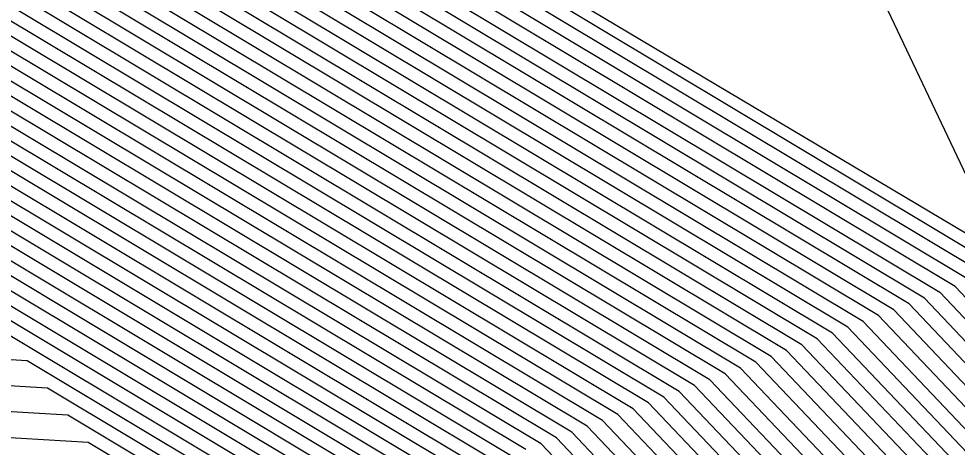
# Model space of a CAD drawing. Extents: x 2188792 to 2191981, y 386090 to 389710.
# Drawn here: x 2191396.027 to 2191399.784, y 389161.271 to 389162.987 of the extents above; entities that cross this region are included whole.
import ezdxf

# ---------------------------------------------------------------- set-up
doc = ezdxf.new("R2010")
doc.units = 0
for name, color, linetype in [('DTM Contours Major', 7, 'Continuous'), ('DTM Contours Minor', 7, 'Continuous'), ('PH Exist DTM Breakline', 7, 'Continuous')]:
    doc.layers.add(name, color=color, linetype=linetype)

msp = doc.modelspace()

# ---------------------------------------------------------------- linework, layer by layer
at = {"layer": 'DTM Contours Major'}
for points in [[(2191405.9907, 389158.0556), (2191404.3942, 389157.2701), (2191400.0028, 389161.8509), (2191399.8974, 389161.9619), (2191392.479, 389166.4093)], [(2191432.4794, 389140.0751), (2191422.2914, 389140.5036), (2191421.9225, 389140.6291), (2191416.7786, 389144.3746), (2191416.2857, 389145.0365), (2191415.3107, 389145.4435), (2191410.4255, 389150.5495), (2191405.5253, 389155.6712), (2191404.7649, 389156.444), (2191399.9593, 389161.4569), (2191399.5907, 389161.8452), (2191392.8859, 389165.8647)], [(2191424.4894, 389137.2362), (2191422.1355, 389137.3352), (2191421.681, 389137.4897), (2191420.9275, 389139.1579), (2191420.8237, 389139.2667), (2191415.9148, 389144.3995), (2191415.024, 389145.3265), (2191410.1914, 389150.3775), (2191405.7986, 389154.969), (2191404.2111, 389156.5825), (2191399.9158, 389161.063), (2191399.284, 389161.7284), (2191393.2929, 389165.32)], [(2191423.2994, 389133.0123), (2191421.9833, 389136.3014), (2191421.8197, 389136.5037), (2191420.6997, 389138.9831), (2191420.3777, 389139.3207), (2191416.0536, 389143.8421), (2191414.2319, 389145.7378), (2191409.9574, 389150.2055), (2191406.0718, 389154.2668), (2191403.6572, 389156.7209), (2191399.8722, 389160.6691), (2191398.9772, 389161.6117), (2191393.6999, 389164.7754)], [(2191424.5344, 389128.5646), (2191423.1736, 389132.3463), (2191423.0794, 389133.0688), (2191421.8327, 389136.1844), (2191421.4352, 389136.6759), (2191420.472, 389138.8084), (2191419.9318, 389139.3747), (2191416.1924, 389143.2846), (2191413.4397, 389146.1491), (2191409.7233, 389150.0336), (2191406.345, 389153.5646), (2191403.1033, 389156.8593), (2191399.8287, 389160.2752), (2191398.6705, 389161.4949), (2191394.1069, 389164.2308)], [(2191423.7673, 389129.6059), (2191422.9101, 389131.9881), (2191422.7148, 389133.4868), (2191421.6821, 389136.0675), (2191421.0507, 389136.8482), (2191420.2442, 389138.6336), (2191419.4858, 389139.4287), (2191416.3312, 389142.7271), (2191412.6476, 389146.5604), (2191409.4892, 389149.8616), (2191406.6182, 389152.8624), (2191402.5495, 389156.9977), (2191399.7852, 389159.8812), (2191398.3638, 389161.3782), (2191394.5139, 389163.6862)], [(2191398.0571, 389161.2614), (2191394.9209, 389163.1416), (2191390.1791, 389163.4257), (2191389.4637, 389163.3106), (2191389.6072, 389163.1777), (2191388.4617, 389162.0592), (2191387.2976, 389161.0931), (2191385.0414, 389159.8349), (2191381.8179, 389157.9227), (2191380.653, 389157.391), (2191377.2186, 389154.3093), (2191376.5864, 389153.8091), (2191373.684, 389150.9575), (2191372.31, 389149.751), (2191369.2251, 389147.1314), (2191368.5681, 389146.5906), (2191365.5419, 389145.7108), (2191364.7083, 389145.5439), (2191364.1879, 389145.9189), (2191363.2867, 389145.733), (2191360.5572, 389146.9789)], [(2191397.7504, 389161.1447), (2191395.3279, 389162.597), (2191391.6652, 389162.8164), (2191391.1126, 389162.7275), (2191391.3476, 389162.5098), (2191389.4705, 389160.6767), (2191387.5628, 389159.0936), (2191385.9767, 389158.2091), (2191383.7108, 389156.8649), (2191381.3338, 389155.7798), (2191378.8006, 389153.5068), (2191377.446, 389152.4351), (2191375.3166, 389150.343), (2191372.4245, 389147.8035), (2191370.1589, 389145.8795), (2191368.7036, 389144.6815), (2191366.7479, 389144.113), (2191364.8381, 389143.7305), (2191363.6457, 389144.5897), (2191363.0883, 389144.4747)], [(2191397.4437, 389161.0279), (2191395.7349, 389162.0523), (2191393.1513, 389162.2071), (2191392.7615, 389162.1444), (2191393.0881, 389161.8418), (2191390.4793, 389159.2943), (2191387.828, 389157.094), (2191386.9121, 389156.5833), (2191385.6036, 389155.807), (2191382.0145, 389154.1686), (2191380.3826, 389152.7043), (2191378.3056, 389151.0611), (2191376.9493, 389149.7284), (2191372.5391, 389145.856), (2191371.0926, 389144.6277), (2191368.839, 389142.7725), (2191367.9539, 389142.5152), (2191364.9679, 389141.9171), (2191363.1035, 389143.2604)], [(2191397.137, 389160.9112), (2191396.1419, 389161.5077), (2191394.6373, 389161.5979), (2191394.4103, 389161.5614), (2191394.8286, 389161.1739), (2191391.4881, 389157.9118), (2191388.0933, 389155.0945), (2191387.8475, 389154.9574), (2191387.4964, 389154.7491), (2191382.6952, 389152.5574), (2191381.9646, 389151.9019), (2191379.1653, 389149.6871), (2191378.5819, 389149.1139), (2191372.6537, 389143.9085), (2191372.0263, 389143.3758), (2191369.65, 389141.4196), (2191369.3756, 389140.9016), (2191368.6918, 389140.2294), (2191365.6227, 389139.3708), (2191361.4652, 389140.9207)]]:
    msp.add_lwpolyline(points, dxfattribs=at)
at = {"layer": 'DTM Contours Minor'}
for points in [[(2191423.3712, 389132.7345), (2191421.9532, 389136.278), (2191421.7428, 389136.5381), (2191420.6542, 389138.9482), (2191420.2886, 389139.3315), (2191416.0814, 389143.7306), (2191414.0734, 389145.8201), (2191409.9106, 389150.1712), (2191406.1264, 389154.1263), (2191403.5464, 389156.7486), (2191399.8635, 389160.5903), (2191398.9159, 389161.5883), (2191393.7813, 389164.6665), (2191388.249, 389164.998), (2191387.928, 389165.473), (2191385.5465, 389166.1823), (2191385.2888, 389166.2561), (2191384.6133, 389165.8842), (2191383.811, 389166.8308), (2191382.774, 389166.3865), (2191372.8085, 389167.3158), (2191371.6626, 389166.4152), (2191366.6677, 389165.8746), (2191360.7939, 389170.3107)], [(2191409.5463, 389166.6845), (2191400.0276, 389162.0007), (2191400.0202, 389162.0084), (2191400.0201, 389162.0086), (2191399.9725, 389162.0371), (2191396.1555, 389170.0832)], [(2191423.2982, 389132.8181), (2191421.9231, 389136.2546), (2191421.6659, 389136.5726), (2191420.6086, 389138.9132), (2191420.1994, 389139.3423), (2191416.1091, 389143.6191), (2191413.915, 389145.9023), (2191409.8637, 389150.1368), (2191406.1811, 389153.9859), (2191403.4357, 389156.7762), (2191399.8548, 389160.5115), (2191398.8546, 389161.565), (2191393.8627, 389164.5576), (2191388.0135, 389164.908), (2191387.7692, 389165.2697), (2191385.9564, 389165.8096), (2191385.547, 389165.9268), (2191384.474, 389165.3361), (2191383.7913, 389166.1416), (2191382.4722, 389165.5766), (2191373.5905, 389166.4048), (2191372.096, 389165.2302), (2191365.5818, 389164.5252), (2191360.1507, 389168.6269)], [(2191407.7685, 389162.3701), (2191402.2109, 389159.6354), (2191400.0115, 389161.9297), (2191399.9587, 389161.9853), (2191392.3976, 389166.5182)], [(2191411.1837, 389157.1713), (2191406.5775, 389154.9048), (2191405.3068, 389156.2329), (2191405.208, 389156.3333), (2191399.9941, 389161.7721), (2191399.836, 389161.9386), (2191392.5604, 389166.3004)], [(2191410.8213, 389153.5534), (2191408.7608, 389152.5394), (2191405.3614, 389156.0925), (2191405.0972, 389156.361), (2191399.9854, 389161.6933), (2191399.7747, 389161.9152), (2191392.6418, 389166.1914)], [(2191392.7231, 389166.0825), (2191399.7133, 389161.8919), (2191399.9767, 389161.6145), (2191404.9865, 389156.3887), (2191405.4161, 389155.9521), (2191410.5191, 389150.6183), (2191410.9441, 389150.1741), (2191420.9536, 389145.9957), (2191423.5412, 389142.5214)], [(2191430.3148, 389140.8011), (2191422.3226, 389141.1373), (2191422.2606, 389141.1584), (2191421.3966, 389141.7876), (2191418.6196, 389145.5161), (2191413.1274, 389147.8088), (2191410.4723, 389150.5839), (2191405.4707, 389155.8116), (2191404.8757, 389156.4164), (2191399.968, 389161.5357), (2191399.652, 389161.8685), (2191392.8045, 389165.9736)], [(2191430.8814, 389139.5073), (2191422.2602, 389139.8699), (2191421.5843, 389140.0997), (2191417.494, 389143.0782), (2191415.8037, 389144.8455), (2191415.6577, 389144.9975), (2191410.3787, 389150.5151), (2191405.58, 389155.5307), (2191404.6542, 389156.4717), (2191399.9506, 389161.3782), (2191399.5293, 389161.8218), (2191392.9673, 389165.7557)], [(2191429.2834, 389138.9395), (2191422.229, 389139.2363), (2191421.2462, 389139.5704), (2191419.6773, 389140.7128), (2191415.8315, 389144.734), (2191415.4993, 389145.0797), (2191410.3319, 389150.4807), (2191405.6346, 389155.3903), (2191404.5434, 389156.4994), (2191399.9419, 389161.2994), (2191399.468, 389161.7985), (2191393.0487, 389165.6468)], [(2191427.6854, 389138.3717), (2191422.1979, 389138.6026), (2191421.1383, 389138.9628), (2191421.0186, 389139.2278), (2191421.0021, 389139.2451), (2191415.8592, 389144.6225), (2191415.3408, 389145.162), (2191410.2851, 389150.4463), (2191405.6893, 389155.2499), (2191404.4326, 389156.5271), (2191399.9332, 389161.2206), (2191399.4066, 389161.7751), (2191393.1301, 389165.5379)], [(2191426.0874, 389137.804), (2191422.1667, 389137.9689), (2191421.4097, 389138.2263), (2191420.973, 389139.1929), (2191420.9129, 389139.2559), (2191415.887, 389144.511), (2191415.1824, 389145.2442), (2191410.2382, 389150.4119), (2191405.7439, 389155.1094), (2191404.3218, 389156.5548), (2191399.9245, 389161.1418), (2191399.3453, 389161.7518), (2191393.2115, 389165.429)], [(2191427.4778, 389135.7343), (2191422.8914, 389136.6684), (2191422.1043, 389136.7015), (2191421.9523, 389136.7532), (2191420.8819, 389139.123), (2191420.7345, 389139.2775), (2191415.9425, 389144.2881), (2191414.8656, 389145.4088), (2191410.1446, 389150.3431), (2191405.8532, 389154.8285), (2191404.1003, 389156.6101), (2191399.9071, 389160.9842), (2191399.2226, 389161.7051), (2191393.3743, 389165.2111)], [(2191426.5437, 389135.0313), (2191422.2609, 389135.9036), (2191422.0737, 389136.3715), (2191422.0504, 389136.4003), (2191420.8364, 389139.088), (2191420.6453, 389139.2883), (2191415.9703, 389144.1766), (2191414.7071, 389145.491), (2191410.0978, 389150.3087), (2191405.9079, 389154.6881), (2191403.9895, 389156.6378), (2191399.8984, 389160.9054), (2191399.1613, 389161.6817), (2191393.4557, 389165.1022)], [(2191425.6095, 389134.3283), (2191422.6071, 389134.9398), (2191422.0435, 389136.3482), (2191421.9735, 389136.4348), (2191420.7908, 389139.0531), (2191420.5561, 389139.2991), (2191415.9981, 389144.0651), (2191414.5487, 389145.5733), (2191410.051, 389150.2743), (2191405.9625, 389154.5477), (2191403.8787, 389156.6655), (2191399.8896, 389160.8267), (2191399.0999, 389161.6584), (2191393.5371, 389164.9933)], [(2191424.6754, 389133.6253), (2191422.9533, 389133.9761), (2191422.0134, 389136.3248), (2191421.8966, 389136.4692), (2191420.7453, 389139.0181), (2191420.4669, 389139.3099), (2191416.0258, 389143.9536), (2191414.3903, 389145.6555), (2191410.0042, 389150.2399), (2191406.0171, 389154.4072), (2191403.768, 389156.6932), (2191399.8809, 389160.7479), (2191399.0386, 389161.635), (2191393.6185, 389164.8844)], [(2191424.381, 389128.7729), (2191423.1209, 389132.2746), (2191423.0065, 389133.1524), (2191421.8026, 389136.161), (2191421.3583, 389136.7104), (2191420.4264, 389138.7734), (2191419.8426, 389139.3855), (2191416.2202, 389143.1731), (2191413.2813, 389146.2314), (2191409.6765, 389149.9992), (2191406.3997, 389153.4241), (2191402.9926, 389156.887), (2191399.82, 389160.1964), (2191398.6092, 389161.4716), (2191394.1883, 389164.1219), (2191387.5042, 389164.5224), (2191387.1073, 389164.4585), (2191386.5797, 389164.6095), (2191383.9169, 389163.1435), (2191383.7122, 389163.3851), (2191381.2648, 389162.3368), (2191376.7186, 389162.7607), (2191373.8298, 389160.4905), (2191361.2382, 389159.1276)], [(2191424.5898, 389128.847), (2191423.279, 389132.4895), (2191423.2253, 389132.9016), (2191421.8929, 389136.2312), (2191421.589, 389136.607), (2191420.5631, 389138.8783), (2191420.1102, 389139.3531), (2191416.1369, 389143.5076), (2191413.7566, 389145.9846), (2191409.8169, 389150.1024), (2191406.2357, 389153.8455), (2191403.3249, 389156.8039), (2191399.8461, 389160.4327), (2191398.7932, 389161.5416), (2191393.9441, 389164.4487)], [(2191424.2276, 389128.9811), (2191423.0682, 389132.203), (2191422.9336, 389133.236), (2191421.7725, 389136.1377), (2191421.2814, 389136.7448), (2191420.3809, 389138.7385), (2191419.7534, 389139.3963), (2191416.2479, 389143.0616), (2191413.1229, 389146.3136), (2191409.6297, 389149.9648), (2191406.4543, 389153.2837), (2191402.8818, 389156.9147), (2191399.8113, 389160.1176), (2191398.5478, 389161.4482), (2191394.2697, 389164.013), (2191387.8015, 389164.4005), (2191386.9156, 389164.258), (2191386.8379, 389164.2802), (2191383.7776, 389162.5954), (2191383.6924, 389162.696), (2191380.963, 389161.5269), (2191377.5006, 389161.8497), (2191374.2633, 389159.3055), (2191360.1522, 389157.7783)], [(2191424.6878, 389128.3564), (2191423.2263, 389132.4179), (2191423.1524, 389132.9852), (2191421.8628, 389136.2078), (2191421.5121, 389136.6415), (2191420.5175, 389138.8433), (2191420.021, 389139.3639), (2191416.1647, 389143.3961), (2191413.5982, 389146.0668), (2191409.7701, 389150.068), (2191406.2904, 389153.705), (2191403.2141, 389156.8316), (2191399.8374, 389160.3539), (2191398.7319, 389161.5183), (2191394.0255, 389164.3397)], [(2191398.3025, 389161.3548), (2191394.5953, 389163.5773), (2191388.9903, 389163.9131), (2191388.1446, 389163.777), (2191388.2148, 389163.7121), (2191387.6547, 389163.1651), (2191387.0855, 389162.6927), (2191384.2931, 389161.1356), (2191380.3037, 389158.769), (2191380.1084, 389158.6799), (2191375.953, 389154.9513), (2191375.8986, 389154.9083), (2191372.3779, 389151.4492), (2191372.2183, 389151.309), (2191368.4782, 389148.1329), (2191368.4598, 389148.1178), (2191366.628, 389147.5853), (2191365.3801, 389147.5796), (2191364.4232, 389146.9413), (2191363.4455, 389146.7397), (2191363.0608, 389146.9153)], [(2191424.0742, 389129.1894), (2191423.0155, 389132.1313), (2191422.8607, 389133.3196), (2191421.7423, 389136.1143), (2191421.2045, 389136.7793), (2191420.3353, 389138.7035), (2191419.6642, 389139.4071), (2191416.2757, 389142.9501), (2191412.9645, 389146.3959), (2191409.5829, 389149.9304), (2191406.5089, 389153.1433), (2191402.771, 389156.9423), (2191399.8026, 389160.0388), (2191398.4865, 389161.4249), (2191394.3511, 389163.904)], [(2191398.2411, 389161.3315), (2191394.6767, 389163.4684), (2191389.2875, 389163.7912), (2191388.4744, 389163.6604), (2191388.5629, 389163.5785), (2191387.8564, 389162.8886), (2191387.1385, 389162.2928), (2191384.4801, 389160.8104), (2191380.6823, 389158.5575), (2191380.2446, 389158.3577), (2191376.2694, 389154.7908), (2191376.0706, 389154.6335), (2191372.7044, 389151.3262), (2191372.2412, 389150.9195), (2191368.6649, 389147.8825), (2191368.4869, 389147.736), (2191364.8183, 389146.6695), (2191364.6305, 389146.6319), (2191364.5132, 389146.7164), (2191363.4058, 389146.488), (2191362.4349, 389146.9312)], [(2191423.9207, 389129.3976), (2191422.9628, 389132.0597), (2191422.7877, 389133.4032), (2191421.7122, 389136.0909), (2191421.1276, 389136.8137), (2191420.2898, 389138.6686), (2191419.575, 389139.4179), (2191416.3035, 389142.8386), (2191412.8061, 389146.4781), (2191409.5361, 389149.896), (2191406.5636, 389153.0028), (2191402.6602, 389156.97), (2191399.7939, 389159.96), (2191398.4252, 389161.4015), (2191394.4325, 389163.7951)], [(2191398.1798, 389161.3081), (2191394.7581, 389163.3594), (2191389.5847, 389163.6694), (2191388.8042, 389163.5438), (2191388.911, 389163.4449), (2191388.0582, 389162.6121), (2191387.1916, 389161.8929), (2191384.6672, 389160.4853), (2191381.0608, 389158.3459), (2191380.3807, 389158.0354), (2191376.5858, 389154.6303), (2191376.2425, 389154.3587), (2191373.031, 389151.2033), (2191372.2641, 389150.53), (2191368.8517, 389147.6322), (2191368.514, 389147.3542), (2191365.0595, 389146.35), (2191364.6564, 389146.2692), (2191364.4048, 389146.4506), (2191363.3661, 389146.2364), (2191361.809, 389146.9471)], [(2191398.1185, 389161.2848), (2191394.8395, 389163.2505), (2191389.8819, 389163.5475), (2191389.134, 389163.4272), (2191389.2591, 389163.3113), (2191388.26, 389162.3357), (2191387.2446, 389161.493), (2191384.8543, 389160.1601), (2191381.4394, 389158.1343), (2191380.5169, 389157.7132), (2191376.9022, 389154.4698), (2191376.4144, 389154.0839), (2191373.3575, 389151.0804), (2191372.2871, 389150.1405), (2191369.0384, 389147.3818), (2191368.541, 389146.9724), (2191365.3007, 389146.0304), (2191364.6824, 389145.9065), (2191364.2963, 389146.1847), (2191363.3264, 389145.9847), (2191361.1831, 389146.963)], [(2191397.9958, 389161.2381), (2191395.0023, 389163.0327), (2191390.4764, 389163.3038), (2191389.7935, 389163.194), (2191389.9553, 389163.0441), (2191388.6635, 389161.7827), (2191387.3507, 389160.6932), (2191385.2284, 389159.5098), (2191382.1965, 389157.7112), (2191380.7892, 389157.0687), (2191377.535, 389154.1488), (2191376.7583, 389153.5343), (2191374.0105, 389150.8346), (2191372.3329, 389149.3615), (2191369.4119, 389146.881), (2191368.5952, 389146.2088), (2191365.7831, 389145.3913), (2191364.7343, 389145.1812), (2191364.0794, 389145.653), (2191363.247, 389145.4814)], [(2191397.9344, 389161.2147), (2191395.0837, 389162.9237), (2191390.7736, 389163.182), (2191390.1233, 389163.0773), (2191390.3033, 389162.9105), (2191388.8653, 389161.5062), (2191387.4037, 389160.2933), (2191385.4155, 389159.1846), (2191382.5751, 389157.4996), (2191380.9253, 389156.7465), (2191377.8514, 389153.9883), (2191376.9302, 389153.2595), (2191374.3371, 389150.7117), (2191372.3558, 389148.972), (2191369.5986, 389146.6307), (2191368.6223, 389145.827), (2191366.0243, 389145.0717), (2191364.7602, 389144.8185), (2191363.971, 389145.3872), (2191363.2073, 389145.2297)], [(2191397.8731, 389161.1914), (2191395.1651, 389162.8148), (2191391.0708, 389163.0601), (2191390.453, 389162.9607), (2191390.6514, 389162.7769), (2191389.067, 389161.2297), (2191387.4568, 389159.8934), (2191385.6026, 389158.8594), (2191382.9536, 389157.288), (2191381.0615, 389156.4243), (2191378.1678, 389153.8278), (2191377.1021, 389152.9847), (2191374.6636, 389150.5888), (2191372.3787, 389148.5825), (2191369.7854, 389146.3803), (2191368.6494, 389145.4451), (2191366.2655, 389144.7522), (2191364.7862, 389144.4558), (2191363.8626, 389145.1214), (2191363.1676, 389144.978)], [(2191397.8117, 389161.168), (2191395.2465, 389162.7059), (2191391.368, 389162.9383), (2191390.7828, 389162.8441), (2191390.9995, 389162.6434), (2191389.2688, 389160.9532), (2191387.5098, 389159.4935), (2191385.7897, 389158.5343), (2191383.3322, 389157.0765), (2191381.1976, 389156.102), (2191378.4842, 389153.6673), (2191377.2741, 389152.7099), (2191374.9901, 389150.4659), (2191372.4016, 389148.193), (2191369.9721, 389146.1299), (2191368.6765, 389145.0633), (2191366.5067, 389144.4326), (2191364.8121, 389144.0931), (2191363.7541, 389144.8555), (2191363.1279, 389144.7264)], [(2191397.6891, 389161.1213), (2191395.4093, 389162.488), (2191391.9624, 389162.6946), (2191391.4424, 389162.6109), (2191391.6957, 389162.3762), (2191389.6723, 389160.4002), (2191387.6159, 389158.6936), (2191386.1638, 389157.8839), (2191384.0893, 389156.6533), (2191381.4699, 389155.4576), (2191379.117, 389153.3463), (2191377.6179, 389152.1603), (2191375.6432, 389150.2201), (2191372.4475, 389147.414), (2191370.3456, 389145.6292), (2191368.7307, 389144.2997), (2191366.9891, 389143.7935), (2191364.864, 389143.3678), (2191363.5372, 389144.3238), (2191363.0486, 389144.223)], [(2191397.6277, 389161.098), (2191395.4907, 389162.3791), (2191392.2596, 389162.5727), (2191391.7721, 389162.4943), (2191392.0438, 389162.2426), (2191389.8741, 389160.1237), (2191387.6689, 389158.2937), (2191386.3509, 389157.5588), (2191384.4679, 389156.4417), (2191381.606, 389155.1353), (2191379.4334, 389153.1858), (2191377.7899, 389151.8855), (2191375.9697, 389150.0972), (2191372.4704, 389147.0245), (2191370.5323, 389145.3788), (2191368.7578, 389143.9179), (2191367.2303, 389143.4739), (2191364.89, 389143.0051), (2191363.4288, 389144.058), (2191363.0089, 389143.9714)], [(2191397.5664, 389161.0746), (2191395.5721, 389162.2702), (2191392.5568, 389162.4509), (2191392.1019, 389162.3777), (2191392.3919, 389162.109), (2191390.0758, 389159.8473), (2191387.722, 389157.8938), (2191386.538, 389157.2336), (2191384.8464, 389156.2302), (2191381.7422, 389154.8131), (2191379.7498, 389153.0253), (2191377.9618, 389151.6107), (2191376.2962, 389149.9743), (2191372.4933, 389146.635), (2191370.7191, 389145.1284), (2191368.7848, 389143.5361), (2191367.4715, 389143.1543), (2191364.9159, 389142.6424), (2191363.3204, 389143.7921), (2191362.9692, 389143.7197)], [(2191397.505, 389161.0513), (2191395.6535, 389162.1613), (2191392.854, 389162.329), (2191392.4317, 389162.261), (2191392.74, 389161.9754), (2191390.2776, 389159.5708), (2191387.775, 389157.4939), (2191386.725, 389156.9084), (2191385.225, 389156.0186), (2191381.8783, 389154.4909), (2191380.0662, 389152.8648), (2191378.1337, 389151.3359), (2191376.6227, 389149.8513), (2191372.5162, 389146.2455), (2191370.9058, 389144.878), (2191368.8119, 389143.1543), (2191367.7127, 389142.8348), (2191364.9419, 389142.2797), (2191363.2119, 389143.5263)], [(2191397.3823, 389161.0046), (2191395.8163, 389161.9434), (2191393.4485, 389162.0853), (2191393.0912, 389162.0278), (2191393.4362, 389161.7082), (2191390.6811, 389159.0178), (2191387.8811, 389156.6941), (2191387.0992, 389156.2581), (2191385.9821, 389155.5954), (2191382.1506, 389153.8464), (2191380.699, 389152.5438), (2191378.4776, 389150.7863), (2191377.2758, 389149.6055), (2191372.562, 389145.4665), (2191371.2793, 389144.3773), (2191368.8661, 389142.3907), (2191368.1951, 389142.1957), (2191364.9938, 389141.5544), (2191362.995, 389142.9946)], [(2191397.321, 389160.9812), (2191395.8977, 389161.8345), (2191393.7457, 389161.9634), (2191393.421, 389161.9112), (2191393.7843, 389161.5746), (2191390.8829, 389158.7413), (2191387.9341, 389156.2942), (2191387.2863, 389155.9329), (2191386.3607, 389155.3839), (2191382.2868, 389153.5241), (2191381.0154, 389152.3834), (2191378.6495, 389150.5115), (2191377.6023, 389149.4826), (2191372.5849, 389145.077), (2191371.466, 389144.1269), (2191368.8932, 389142.0089), (2191368.4363, 389141.8761), (2191365.0198, 389141.1917), (2191362.8866, 389142.7288)], [(2191397.2597, 389160.9579), (2191395.9791, 389161.7256), (2191394.0429, 389161.8416), (2191393.7508, 389161.7946), (2191394.1324, 389161.4411), (2191391.0846, 389158.4648), (2191387.9872, 389155.8943), (2191387.4733, 389155.6077), (2191386.7393, 389155.1723), (2191382.4229, 389153.2019), (2191381.3318, 389152.2229), (2191378.8214, 389150.2367), (2191377.9288, 389149.3597), (2191372.6078, 389144.6875), (2191371.6528, 389143.8765), (2191368.9203, 389141.6271), (2191368.6775, 389141.5565), (2191365.0457, 389140.829), (2191362.7782, 389142.4629)], [(2191397.1983, 389160.9345), (2191396.0605, 389161.6167), (2191394.3401, 389161.7197), (2191394.0805, 389161.678), (2191394.4805, 389161.3075), (2191391.2864, 389158.1883), (2191388.0402, 389155.4944), (2191387.6604, 389155.2826), (2191387.1178, 389154.9607), (2191382.5591, 389152.8797), (2191381.6482, 389152.0624), (2191378.9934, 389149.9619), (2191378.2554, 389149.2368), (2191372.6308, 389144.298), (2191371.8395, 389143.6261), (2191368.9474, 389141.2453), (2191368.9187, 389141.237), (2191367.8332, 389141.0195), (2191365.2026, 389140.2835), (2191364.1657, 389140.6701), (2191361.8609, 389141.8731)], [(2191397.0756, 389160.8878), (2191396.2233, 389161.3988), (2191394.9345, 389161.476), (2191394.7401, 389161.4447), (2191395.1767, 389161.0403), (2191391.6899, 389157.6353), (2191388.1463, 389154.6946), (2191388.0346, 389154.6322), (2191387.875, 389154.5376), (2191382.8314, 389152.2352), (2191382.281, 389151.7414), (2191379.3372, 389149.4123), (2191378.9084, 389148.991), (2191372.6766, 389143.519), (2191372.213, 389143.1254), (2191370.4573, 389141.6801), (2191369.8659, 389140.5638), (2191368.3925, 389139.1154), (2191366.0427, 389138.458), (2191361.5986, 389140.1148)], [(2191397.0143, 389160.8645), (2191396.3047, 389161.2899), (2191395.2317, 389161.3542), (2191395.0699, 389161.3281), (2191395.5248, 389160.9067), (2191391.8917, 389157.3589), (2191388.5723, 389154.6041), (2191388.34, 389154.2682), (2191388.1429, 389154.0808), (2191387.8198, 389154.128), (2191382.9675, 389151.913)], [(2191423.6139, 389129.8141), (2191422.8574, 389131.9164), (2191422.6419, 389133.5704), (2191421.652, 389136.0441), (2191420.9738, 389136.8826), (2191420.1987, 389138.5986), (2191419.3966, 389139.4395), (2191416.359, 389142.6156), (2191412.4892, 389146.6427), (2191409.4424, 389149.8272), (2191406.6729, 389152.7219), (2191402.4387, 389157.0254), (2191399.7765, 389159.8024), (2191398.3025, 389161.3548)], [(2191421.7762, 389114.943), (2191420.962, 389116.5806), (2191421.5294, 389120.0361), (2191421.8453, 389121.3042), (2191422.0265, 389121.6964), (2191422.6765, 389125.4762), (2191422.7465, 389128.1788), (2191422.9487, 389128.6882), (2191423.0682, 389128.7276), (2191423.0646, 389128.8705), (2191423.3071, 389130.2306), (2191422.752, 389131.7731), (2191422.496, 389133.7375), (2191421.5917, 389135.9973), (2191420.8199, 389136.9515), (2191420.1076, 389138.5287), (2191419.2182, 389139.4611), (2191416.4145, 389142.3927), (2191412.1724, 389146.8072), (2191409.3488, 389149.7584), (2191406.7822, 389152.4411), (2191402.2171, 389157.0808), (2191399.7591, 389159.6449), (2191398.1798, 389161.3081)], [(2191422.8352, 389114.9713), (2191421.7709, 389117.1117), (2191422.4708, 389121.375), (2191422.4359, 389121.5233), (2191422.816, 389123.5854), (2191423.154, 389125.5511), (2191423.188, 389126.8606), (2191423.1856, 389128.4809), (2191423.4605, 389130.0223), (2191422.8047, 389131.8448), (2191422.5689, 389133.654), (2191421.6219, 389136.0207), (2191420.8969, 389136.9171), (2191420.1531, 389138.5637), (2191419.3074, 389139.4503), (2191416.3868, 389142.5042), (2191412.3308, 389146.7249), (2191409.3956, 389149.7928), (2191406.7275, 389152.5815), (2191402.3279, 389157.0531), (2191399.7678, 389159.7237), (2191398.2411, 389161.3315)], [(2191420.7173, 389114.9148), (2191420.1532, 389116.0494), (2191420.5463, 389118.4435), (2191421.2275, 389121.1773), (2191421.6179, 389122.0229), (2191422.1989, 389125.4013), (2191422.2615, 389127.8169), (2191422.7024, 389128.928), (2191422.9631, 389129.0138), (2191422.9551, 389129.3256), (2191423.1537, 389130.4388), (2191422.6993, 389131.7015), (2191422.4231, 389133.8211), (2191421.5616, 389135.9739), (2191420.743, 389136.986), (2191420.062, 389138.4938), (2191419.129, 389139.4719), (2191416.4423, 389142.2812), (2191412.0139, 389146.8894), (2191409.302, 389149.724), (2191406.8368, 389152.3006), (2191402.1064, 389157.1084), (2191399.7503, 389159.5661), (2191398.1185, 389161.2848)]]:
    msp.add_lwpolyline(points, dxfattribs=at)
at = {"layer": 'PH Exist DTM Breakline'}
msp.add_lwpolyline([(2191412.9682, 389174.9888), (2191406.0572, 389179.2517), (2191399.1584, 389181.4492), (2191393.1046, 389179.2803), (2191390.1115, 389175.5592), (2191389.7126, 389172.3848), (2191390.852, 389169.2179), (2191392.3599, 389166.5686), (2191400.0203, 389162.0087)], dxfattribs=at)

doc.saveas('drawing.dxf')
